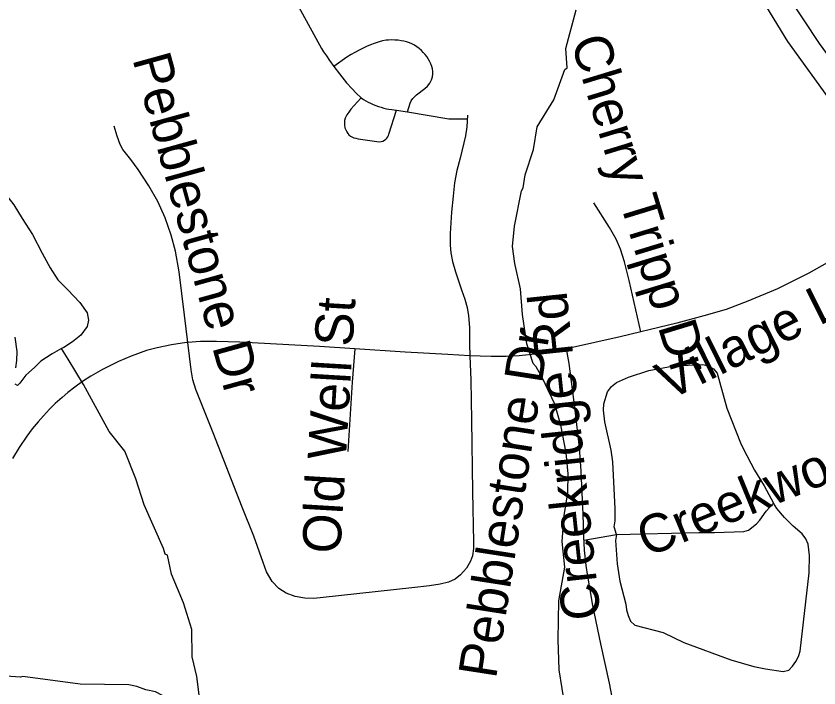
# Model space of a CAD drawing. Extents: x 1383679 to 1536984, y 460658 to 651027.
# Drawn here: x 1477916 to 1479909, y 517457 to 519125 of the extents above; entities that cross this region are included whole.
import ezdxf

# ---------------------------------------------------------------- set-up
doc = ezdxf.new("R2010")
doc.units = 0
for name, color, linetype in [('Exist Hydrographic Misc Water Feature', 7, 'Continuous'), ('Exist Road Non-System Type 51', 7, 'Continuous'), ('Exist Road Non-System Type 51 Label', 7, 'Continuous'), ('Exist Road Primary US Divided Attributed', 7, 'Continuous')]:
    doc.layers.add(name, color=color, linetype=linetype)

msp = doc.modelspace()

# ---------------------------------------------------------------- linework, layer by layer
at = {"layer": 'Exist Hydrographic Misc Water Feature'}
for points in [[(1479279.2, 517409.1), (1479264.1, 517501.6), (1479261.4, 517577.7), (1479263.1, 517673.6), (1479278.4, 517757.3), (1479271.6, 517821), (1479276.7, 517885.3), (1479285.6, 517941.2), (1479286.4, 517989.1), (1479281.3, 518041.2), (1479268.5, 518109.4), (1479253.4, 518161.7), (1479222.6, 518226.2), (1479207.1, 518254.5), (1479199.2, 518262.6), (1479184, 518311.3), (1479172.9, 518384.2), (1479168, 518448.4), (1479153.5, 518511.4), (1479148.2, 518553.5), (1479153, 518603.4), (1479170.6, 518691.1), (1479174.7, 518699), (1479179.2, 518730.9), (1479200.3, 518794.5), (1479209.2, 518850.4), (1479250.4, 518917.6), (1479278, 518992.8), (1479283.8, 518997), (1479280.6, 519045.1), (1479306.2, 519140.6)], [(1477870.8, 518690.8), (1477883.4, 518687.1), (1477895.5, 518675.8), (1477910.2, 518656.8), (1477930.5, 518622.8), (1477956.4, 518583.1), (1477980.3, 518536.8), (1478000.6, 518500), (1478019, 518470.7), (1478044.1, 518446), (1478073.8, 518413.8), (1478092.3, 518388.2), (1478095.8, 518370.3), (1478091.9, 518354.4), (1478076.6, 518333), (1478055.8, 518316.4), (1478034.1, 518302.6), (1478028.5, 518299.6)], [(1477915.2, 518252.3), (1477917.3, 518270.2), (1477918.5, 518292.7), (1477913.3, 518328.3)], [(1478028.5, 518299.6), (1478004.9, 518287), (1477977.4, 518268.5), (1477961.3, 518252.7), (1477939.4, 518233.3), (1477925.2, 518213.8), (1477919.5, 518208.2), (1477913, 518211.1)], [(1478370.8, 517395.4), (1478371.2, 517433.7), (1478364.1, 517485.8), (1478352.9, 517534), (1478352.1, 517602), (1478330.9, 517668.7), (1478301.4, 517739.2), (1478291.3, 517787), (1478285.4, 517789.1), (1478281.6, 517803.2), (1478233.5, 517912), (1478212.6, 517976.4), (1478185.8, 518044.9), (1478146.7, 518093.6), (1478083.1, 518210.7), (1478044.9, 518273.4), (1478028.5, 518299.6)], [(1478370.8, 517395.4), (1478332.9, 517414.3), (1478316.9, 517418.6), (1478261.5, 517447.6), (1478237.6, 517452.1), (1478215.8, 517460.5), (1478195.8, 517464.8), (1478075, 517466.3), (1477932.3, 517485.5), (1477926.2, 517483.6), (1477890.2, 517486.3), (1477836.6, 517507.3), (1477775.2, 517540.3), (1477723.3, 517556.5)]]:
    msp.add_lwpolyline(points, dxfattribs=at)
at = {"layer": 'Exist Road Non-System Type 51'}
for p, q in [((1478859.8, 518892), (1478887.1, 518887.9)), ((1479324.8, 517824.1), (1479406.2, 517838))]:
    msp.add_line(p, q, dxfattribs=at)
for points in [[(1478527.1, 519312.7), (1478674, 519045.1), (1478679.2, 519036.3), (1478686, 519026.3), (1478693.4, 519015.3), (1478704.9, 518999.9)], [(1478887.1, 518887.9), (1478893.8, 518908.8), (1478896.6, 518915.2), (1478900.6, 518920.8), (1478904.6, 518925.2), (1478910.1, 518929.8), (1478930.8, 518945.3), (1478937.1, 518951.1), (1478942.9, 518958.8), (1478947.1, 518967.2), (1478949.6, 518974.6), (1478950.6, 518981.9), (1478950.5, 518987.4), (1478949.4, 518994.1), (1478947.9, 519000.5), (1478945.4, 519006.8), (1478942.2, 519013.3), (1478938.8, 519019.6), (1478935.4, 519024.9), (1478931, 519030.4), (1478926.4, 519035.3), (1478921.9, 519040), (1478916.4, 519044.6), (1478910.6, 519048.8), (1478904.9, 519052.8), (1478898.4, 519056.2), (1478892.1, 519058.6), (1478884.9, 519061.2), (1478878.4, 519063), (1478871.4, 519064.3), (1478864, 519065.2), (1478855.9, 519065.9), (1478847.9, 519066.1), (1478840.5, 519065.9), (1478834.4, 519065.2), (1478825.5, 519063.7), (1478816.9, 519061.5), (1478804.4, 519057.7), (1478795.4, 519054), (1478785.6, 519049.8), (1478777.1, 519045.8), (1478767.1, 519041.1), (1478756.5, 519035.3), (1478747.6, 519030.2), (1478737, 519023.3), (1478704.9, 518999.9)], [(1478704.9, 518999.9), (1478718.6, 518981.6), (1478736.1, 518960), (1478750.1, 518944.4), (1478759.9, 518934.2), (1478772, 518922.7)], [(1478772, 518922.7), (1478754.2, 518902.5), (1478747, 518893.9), (1478741.9, 518887.2), (1478736.9, 518879.9), (1478733, 518872.3), (1478731.2, 518866.5), (1478730.6, 518860.6), (1478730.9, 518854.8), (1478732.2, 518847.8), (1478734.2, 518842.7), (1478736.9, 518837.6), (1478739.4, 518833.5), (1478741.9, 518830.5), (1478745.6, 518827.4), (1478749.4, 518825.5), (1478754.2, 518823.4), (1478758.9, 518822), (1478765.1, 518820.8), (1478817.1, 518813.4), (1478822.1, 518814), (1478826.1, 518814.8), (1478830.4, 518817), (1478833.5, 518819.7), (1478836, 518822.2), (1478838.4, 518825.3), (1478839.9, 518828.5), (1478841.4, 518832.2), (1478859.8, 518892)], [(1478772, 518922.7), (1478778.2, 518918.4), (1478784.1, 518914.9), (1478789.8, 518911.8), (1478795.9, 518908.8), (1478802.1, 518906.2), (1478808.8, 518903.3), (1478815.4, 518900.8), (1478822.4, 518898.8), (1478828.6, 518897), (1478835.4, 518895.3), (1478841, 518894.3), (1478848.6, 518893.2), (1478859.8, 518892)], [(1478887.1, 518887.9), (1478989.8, 518870.6), (1479000.9, 518870.2), (1479012.8, 518870.4), (1479036, 518870.4)], [(1479036.4, 518879.4), (1479035.1, 518850.6), (1479031.8, 518828.2), (1479017.9, 518772.2), (1479010.3, 518741.9), (1479004.3, 518711), (1479000.4, 518678.2), (1478996.6, 518638.8), (1478993.3, 518585.6), (1478993.3, 518556.5), (1478995.3, 518537.8), (1478999.5, 518515.6), (1479006.9, 518489.9), (1479021.1, 518445.7), (1479029.4, 518422.5), (1479035.2, 518401.8), (1479038.9, 518381.4), (1479041, 518351.9), (1479041.4, 518310.9), (1479042.4, 518282.1)], [(1478341.8, 518315.2), (1478333.9, 518382.5), (1478320.6, 518490.7), (1478311.4, 518541.9), (1478300.8, 518581), (1478285.4, 518624.3), (1478267.3, 518664.8), (1478245.2, 518703.9), (1478218.9, 518744.8), (1478200.1, 518769.6), (1478180.7, 518794.3), (1478173.9, 518806.8), (1478166.5, 518826.8), (1478159.4, 518852)], [(1479466.6, 518341.5), (1479437.4, 518468.4), (1479426.3, 518514.9), (1479416.4, 518546.6), (1479405.2, 518571.1), (1479389.1, 518600.6), (1479350.1, 518661.6)], [(1480078.1, 518610.4), (1480053.6, 518592.8), (1479984.3, 518548), (1479929.3, 518512.7), (1479883.8, 518486.6), (1479806.3, 518448.1), (1479732.8, 518417.2), (1479678.2, 518397), (1479623.5, 518381), (1479555.8, 518362.8), (1479466.6, 518341.5)], [(1479466.6, 518341.5), (1479415.7, 518329.3), (1479289.9, 518300.7), (1479281.5, 518299.2)], [(1478341.8, 518315.2), (1478338.6, 518314.9), (1478301.2, 518309.1), (1478266.1, 518302), (1478239.1, 518294.6), (1478201.1, 518281.2), (1478169.6, 518267.8), (1478130.1, 518247.5), (1478101.5, 518231.3), (1478080.8, 518217.7), (1478061.4, 518203.7), (1478044.3, 518190.3), (1478029.9, 518178.2), (1478013, 518163.1), (1477998.9, 518149.4), (1477983.3, 518132.8), (1477970.6, 518118.1), (1477955.5, 518100.2), (1477942, 518082.1), (1477922.9, 518054.3), (1477906.8, 518027)], [(1478756.5, 518299), (1478668.8, 518304.5), (1478470.8, 518315.7), (1478413.4, 518317.4), (1478373.7, 518317.4), (1478341.8, 518315.2)], [(1479042.4, 518282.1), (1479044.6, 518221.3), (1479046, 518121.9), (1479049.1, 517945.1), (1479051.5, 517818.9), (1479051.2, 517803), (1479048.7, 517785.3), (1479043.5, 517771.8), (1479034.1, 517754.1), (1479019.3, 517737.6), (1479005.8, 517727), (1478989.3, 517719.7), (1478968.4, 517714.5), (1478941.7, 517710.9), (1478898, 517705.8), (1478678.2, 517681.3), (1478655.2, 517679.3), (1478632.4, 517679.7), (1478608.3, 517683.9), (1478586.2, 517692.1), (1478568.2, 517704.1), (1478551, 517721.7), (1478537.7, 517745.3), (1478529.1, 517768.5), (1478505.8, 517834.1), (1478476.9, 517905.9), (1478404.9, 518090.1), (1478362, 518198.2), (1478354.3, 518221.9), (1478349.9, 518246.9), (1478341.8, 518315.2)], [(1478756.5, 518299), (1478750, 518216.2), (1478743.5, 518110.2), (1478739.1, 518044.1)], [(1479042.4, 518282.1), (1478987.8, 518285.1), (1478881.5, 518291.2), (1478756.5, 518299)], [(1479281.5, 518299.2), (1479212.2, 518287.1), (1479165, 518281.9), (1479132.7, 518280.2), (1479095.1, 518280), (1479067.9, 518280.6), (1479042.4, 518282.1)], [(1479281.5, 518299.2), (1479288.1, 518262.3), (1479296.3, 518199), (1479302.8, 518146.6), (1479313.6, 518054.2), (1479318, 517995.7), (1479322.6, 517888.5), (1479324.3, 517833.4), (1479325.9, 517799.4), (1479330.1, 517761.1), (1479334.4, 517734.6), (1479346.9, 517661.5), (1479366.8, 517566.3), (1479388.1, 517468.5), (1479394.5, 517433.9)], [(1479406.2, 517838), (1479400.8, 517857.4), (1479403.1, 517872.2), (1479403.4, 517901.6), (1479397.2, 518018.3), (1479393.1, 518047.2), (1479377, 518117.8), (1479374.1, 518147.1), (1479375.2, 518162.2), (1479383.9, 518192.1), (1479393.5, 518205.2), (1479406.4, 518215.7), (1479435.9, 518228.8), (1479486.9, 518245.2), (1479548.9, 518256.8), (1479620.4, 518260.3), (1479634.1, 518256.8), (1479646.8, 518249.8), (1479656.5, 518238.9), (1479680.6, 518151.7), (1479714.1, 518065.8), (1479720.5, 518051.8), (1479749.2, 517997.8), (1479772.6, 517958.8), (1479795.9, 517916)], [(1479406.2, 517838), (1479403.9, 517822.8), (1479408.2, 517764.8), (1479414.8, 517721.9), (1479429.8, 517665.2), (1479431.1, 517650.7), (1479435.2, 517636.5), (1479441, 517623.1), (1479451.6, 517613), (1479522.1, 517594.4), (1479573.2, 517569.9), (1479690.1, 517526.8), (1479747.1, 517509.9), (1479776.1, 517504.2), (1479819.9, 517498.1), (1479833.8, 517501.5), (1479843.6, 517511.3), (1479851.9, 517522.6), (1479858.1, 517534.8), (1479862.6, 517548.1), (1479884.8, 517743.2), (1479885.8, 517785.8), (1479881.9, 517814.1), (1479876.4, 517827.5), (1479867.6, 517839.5), (1479844.8, 517858.8), (1479823.8, 517880), (1479804.4, 517902.4), (1479795.9, 517916)], [(1479406.2, 517838), (1479610.9, 517842.8), (1479649.4, 517843.2), (1479722.5, 517845.8), (1479734.1, 517849.1), (1479753.9, 517864.4), (1479762.6, 517874), (1479778, 517895.8), (1479795.9, 517916)]]:
    msp.add_lwpolyline(points, dxfattribs=at)
at = {"layer": 'Exist Road Primary US Divided Attributed'}
for points in [[(1481060.3, 517637.7), (1480711.6, 518045.3), (1480518.3, 518276.5), (1480287.3, 518544.4), (1479910.7, 519057.4), (1479834.4, 519172.8), (1479730.9, 519361.4), (1479577.5, 519654.6), (1479398.6, 520023.4), (1479168.4, 520529.5), (1479057.7, 520761.9), (1478954.5, 520988.8), (1478738.2, 521420.9), (1478633.6, 521604.2), (1478587.6, 521694.3), (1478477.9, 521876.7), (1477918.7, 522667.4)], [(1478050.6, 522379.2), (1478207.3, 522152.8), (1478415.6, 521839.3), (1478674.3, 521401.1), (1478884.4, 520988.8), (1478946.1, 520847.5), (1479212.3, 520290), (1479267.5, 520157.9), (1479444.2, 519780), (1479537.7, 519595.2), (1479724.4, 519238), (1479830.7, 519061.9), (1480051.1, 518757.6), (1480125.2, 518646.7), (1480290.9, 518443.6), (1480645.5, 518036.1), (1480828, 517817.8), (1481031.4, 517582.4)]]:
    msp.add_lwpolyline(points, dxfattribs=at)

# ---------------------------------------------------------------- texts
at = {"layer": 'Exist Road Non-System Type 51 Label'}
for s, rotation, p in [('Cherry Tripp Dr', 286.9747, (1479292, 519063.4)), ('Pebblestone Dr', 285.4808, (1478204, 519019.1)), ('Village Lake Dr', 26.4711, (1479536.4, 518169.9)), ('Old Well St', 86.5836, (1478720.3, 517788.8)), ('Creekridge Rd', 95.9742, (1479367.2, 517630)), ('Pebblestone Dr', 81.1786, (1479107, 517477.8)), ('Creekwood Quorum Dr', 22.3049, (1479481.9, 517780.7))]:
    msp.add_text(s, height=95, rotation=rotation, dxfattribs=at).set_placement(p)

doc.saveas('drawing.dxf')
